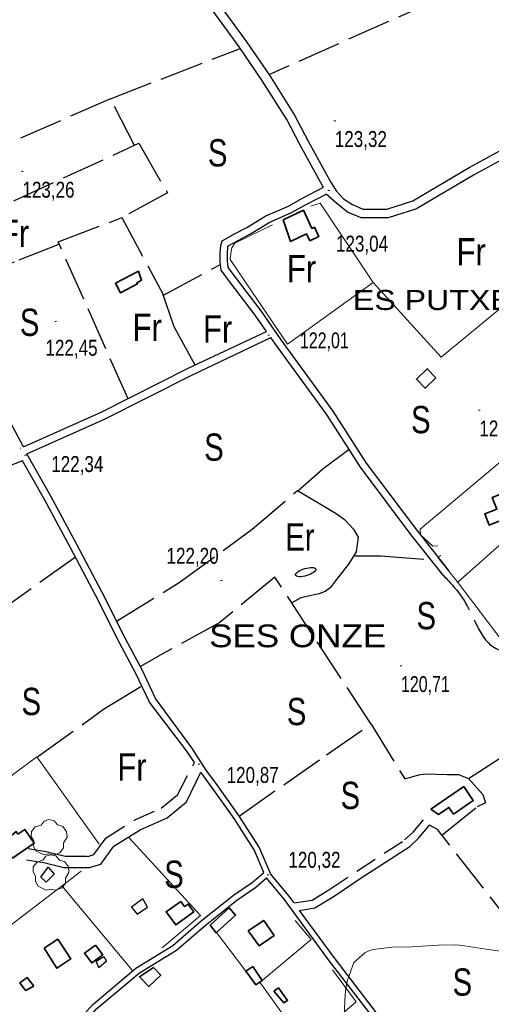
# Model space of a CAD drawing. Extents: x 483855 to 488461, y 4388206 to 4391419.
# Drawn here: x 485528 to 485787, y 4389100 to 4389642 of the extents above; entities that cross this region are included whole.
import ezdxf
from ezdxf.enums import TextEntityAlignment as Align

# ---------------------------------------------------------------- set-up
doc = ezdxf.new("R2010")
doc.units = 0
doc.header["$LTSCALE"] = 4
doc.linetypes.add('LONG_DASHED', pattern=[7.5, 6, -1.5])
doc.linetypes.add('MEDIUM_DASHED', pattern=[4.5, 3, -1.5])
for name, color, linetype, lineweight in [('21', 7, 'Continuous', 25), ('25', 7, 'LONG_DASHED', 25), ('29', 7, 'Continuous', 13), ('38', 7, 'Continuous', 25), ('47', 7, 'Continuous', 35), ('51', 7, 'Continuous', 13), ('7', 7, 'Continuous', 13), ('9', 7, 'Continuous', 13)]:
    doc.layers.add(name, color=color, linetype=linetype, lineweight=lineweight)
doc.layers.add('31', color=7, linetype='Continuous')
doc.layers.add('5', color=7, linetype='Continuous')

msp = doc.modelspace()

# ---------------------------------------------------------------- linework, layer by layer
at = {"layer": '21'}
for points in [[(485539.12, 4389169.95), (485543.24, 4389175.43), (485546.47, 4389171.69), (485542.13, 4389167.26)], [(485597.73, 4389153.47), (485595.25, 4389157.97), (485589.03, 4389153.53), (485592.04, 4389149.63)], [(485569.58, 4389123.72), (485573.7, 4389126.42), (485575.28, 4389123.8), (485571.01, 4389120.12)]]:
    msp.add_lwpolyline(points, close=True, dxfattribs=at)
msp.add_ellipse((485684.67, 4389337.74), major_axis=(5.54, 1.7), ratio=0.345466, dxfattribs=at)
at = {"layer": '25'}
for p, q in [((485577.35, 4389598.12), (485648.76, 4389625.74)), ((485648.07, 4389203.58), (485696.02, 4389237.2)), ((485759.47, 4389193.06), (485778.88, 4389208.68))]:
    msp.add_line(p, q, dxfattribs=at)
for points in [[(485727.27, 4389711.26), (485757.52, 4389652.8), (485664.48, 4389611.25)], [(485590.54, 4389572.46), (485577.35, 4389598.12), (485454.46, 4389543.91)], [(485469.83, 4389516.92), (485593.07, 4389573.62), (485608.64, 4389546.34), (485583.69, 4389532.72)], [(485587.05, 4389433.1), (485548.75, 4389519.38), (485583.69, 4389532.72), (485606.56, 4389490), (485637.87, 4389506.99)], [(485549.32, 4389518.11), (485524.47, 4389508.24), (485504.07, 4389501.83), (485505.73, 4389495.53), (485487.09, 4389485.47)], [(485605.75, 4389491.53), (485612.29, 4389472.9), (485623.78, 4389451.53)], [(485680.4, 4389382.43), (485694.03, 4389394.5), (485708.48, 4389405.32)], [(485580.73, 4389310.74), (485615.15, 4389331.96), (485655.16, 4389361.28), (485680.18, 4389382.55), (485692.19, 4389375.52), (485701.35, 4389369.9), (485706.01, 4389366.69), (485710.82, 4389361.44), (485713.52, 4389357.02), (485712.34, 4389348.84), (485708.15, 4389342.09), (485700.81, 4389332.77), (485698.12, 4389329.09), (485695.42, 4389327.14), (485692.05, 4389325.78), (485682, 4389323.51), (485677.03, 4389320.76)], [(485558.17, 4389345.99), (485469.7, 4389282.81), (485447.41, 4389266.34)], [(485711.02, 4389346.71), (485725.69, 4389346.69), (485753.45, 4389344.59)], [(485696.02, 4389237.2), (485720.52, 4389254.19), (485667.73, 4389334.97), (485637.46, 4389310.01), (485605.91, 4389292.71), (485593.82, 4389285.77)], [(485537.41, 4389236.27), (485573.6, 4389262.29), (485595.25, 4389275.67)], [(485720.52, 4389254.19), (485739.02, 4389224.06), (485746.82, 4389226.25), (485750.19, 4389226.71), (485762.27, 4389226.5), (485768.5, 4389226.44), (485774.13, 4389224.27), (485781.94, 4389215.43), (485783.38, 4389210.78), (485778.88, 4389208.68)], [(485774.13, 4389224.27), (485795.03, 4389237.81), (485820.33, 4389255.37)], [(485856.15, 4389069.35), (485757.07, 4389196.11), (485752.69, 4389198.52)]]:
    msp.add_lwpolyline(points, dxfattribs=at)
at = {"layer": '29'}
for points in [[(485541.14, 4389182.22), (485536.6, 4389184.34), (485535.19, 4389186.88), (485535.29, 4389189.86), (485533.92, 4389192.27), (485533.96, 4389195.02), (485536.12, 4389197.62), (485539.31, 4389198.62), (485540.96, 4389200.81), (485543.53, 4389201.64), (485546.39, 4389200.99), (485548.34, 4389198.72), (485551.15, 4389197.9), (485553.28, 4389195.05), (485553.52, 4389191.92), (485551.64, 4389188.77), (485551.64, 4389186.09), (485549.82, 4389183.48), (485546.2, 4389182.14), (485543.43, 4389182.77)], [(485542.14, 4389162.87), (485537.6, 4389164.99), (485536.19, 4389167.53), (485536.29, 4389170.51), (485534.92, 4389172.92), (485534.96, 4389175.67), (485537.12, 4389178.27), (485540.31, 4389179.27), (485541.96, 4389181.46), (485544.53, 4389182.29), (485547.39, 4389181.64), (485549.34, 4389179.37), (485552.15, 4389178.55), (485554.28, 4389175.7), (485554.52, 4389172.57), (485552.64, 4389169.42), (485552.64, 4389166.74), (485550.82, 4389164.13), (485547.2, 4389162.79), (485544.43, 4389163.42)]]:
    msp.add_lwpolyline(points, close=True, dxfattribs=at)
at = {"layer": '38'}
for p, q in [((485527.96, 4389405.86), (485528.18, 4389405.96)), ((485623.52, 4389233.05), (485619.42, 4389239.32))]:
    msp.add_line(p, q, dxfattribs=at)
for points in [[(485694.36, 4389549.38), (485693.85, 4389550.23), (485681.44, 4389572.86), (485674.21, 4389586.65), (485660.6, 4389608.31), (485648.12, 4389626.67), (485633.83, 4389646.3), (485621.95, 4389665.18), (485603.83, 4389694.41), (485590.74, 4389715.39), (485582.83, 4389732.4), (485564.18, 4389765.75), (485547.25, 4389793.63), (485536.8, 4389810.94), (485531.84, 4389817.54), (485518.3, 4389835.29), (485505.97, 4389853.65), (485490.01, 4389888.06), (485476.71, 4389905.74), (485471.97, 4389911.51), (485469.25, 4389915.89)], [(485529.57, 4389406.57), (485519.5, 4389425.57), (485502.41, 4389457.13), (485487.89, 4389483.98), (485472.14, 4389512.86), (485455.44, 4389542.09), (485436.59, 4389576.88), (485430.94, 4389587.68), (485417.4, 4389612.26), (485405.21, 4389635.64), (485393.16, 4389657.7), (485379.9, 4389682.02), (485365.6, 4389707.21), (485351.24, 4389733.26), (485339.04, 4389755.61), (485319.34, 4389790.15), (485302.73, 4389821.29), (485293.35, 4389838.67), (485289.85, 4389843.9)], [(485602.07, 4389706.42), (485607.96, 4389696.98), (485626.08, 4389667.76), (485637.86, 4389649.03), (485652.1, 4389629.47), (485664.67, 4389610.97), (485678.43, 4389589.08), (485685.73, 4389575.16), (485698.03, 4389552.72), (485701.44, 4389547.41), (485705.34, 4389542.97), (485710.36, 4389539.88), (485716.12, 4389537.42), (485723.6, 4389537.36), (485729.19, 4389537.37), (485743.55, 4389542.02), (485774.52, 4389560.29), (485803.37, 4389576.09), (485822.28, 4389585.46), (485831.75, 4389591.25), (485847.53, 4389600.2), (485852.61, 4389602.93), (485857.22, 4389603.13)], [(485797.02, 4389567.02), (485776.81, 4389555.99), (485745.56, 4389537.56), (485729.96, 4389532.51), (485723.59, 4389532.5), (485715.11, 4389532.56), (485707.6, 4389535.77), (485701.75, 4389540.41), (485695.89, 4389545.66)], [(485663.15, 4389470.08), (485656.91, 4389479.13), (485642.85, 4389497.56), (485638.27, 4389503.78), (485637.66, 4389508.58), (485637.65, 4389513.15), (485637.95, 4389517.43), (485638.69, 4389519.98), (485645.59, 4389523.74), (485652.33, 4389527.28), (485662.75, 4389533.6), (485675.12, 4389539.09), (485682.61, 4389543.31), (485694.36, 4389549.38)], [(485763.28, 4389338.57), (485745.66, 4389360.93), (485718.1, 4389397.71), (485699.77, 4389426.32), (485671.24, 4389465.41), (485660.15, 4389481.48), (485646.05, 4389499.96), (485642.11, 4389505.32), (485641.66, 4389508.84), (485641.65, 4389513.01), (485641.91, 4389516.72), (485642.07, 4389517.26), (485647.48, 4389520.21), (485654.3, 4389523.79), (485664.61, 4389530.04), (485676.92, 4389535.51), (485684.51, 4389539.79), (485695.89, 4389545.66)], [(485529.57, 4389406.57), (485572.24, 4389425.62), (485620.16, 4389449.83), (485663.15, 4389470.08)], [(485531.54, 4389402.86), (485574.04, 4389421.83), (485622.01, 4389446.06), (485665.45, 4389466.74)], [(485760.14, 4389336.09), (485742.48, 4389358.49), (485714.81, 4389395.43), (485696.46, 4389424.06), (485667.97, 4389463.09), (485665.45, 4389466.74)], [(485622.01, 4389241.01), (485602.19, 4389268.21), (485594.94, 4389283.68), (485584.16, 4389303.72), (485574.54, 4389323.34), (485559.01, 4389352.94), (485544.61, 4389379.59), (485531.54, 4389402.86)], [(485529.14, 4389398.98), (485520.63, 4389395.56), (485487.6, 4389378.49), (485476.81, 4389372.02)], [(485619.42, 4389239.32), (485598.76, 4389266.14), (485591.38, 4389281.89), (485580.62, 4389301.9), (485570.99, 4389321.54), (485555.49, 4389351.07), (485541.12, 4389377.66), (485529.14, 4389398.98)], [(485678.26, 4389155.77), (485675.33, 4389159.78), (485665.41, 4389171.57), (485659.01, 4389186.46), (485647.86, 4389203.89), (485636.3, 4389220.15), (485629.94, 4389228.87), (485622.01, 4389241.01)], [(485531.32, 4389179.59), (485540.85, 4389178.1), (485551.74, 4389175.34), (485565.8, 4389175.22), (485572.05, 4389177.08), (485579.3, 4389186.99), (485593.63, 4389195.96), (485608.47, 4389202.57), (485619.22, 4389211.35), (485626.95, 4389227.71)], [(485661.6, 4389172.59), (485656.27, 4389185), (485645.29, 4389202.16), (485633.79, 4389218.34), (485626.95, 4389227.71)], [(485681.24, 4389151.71), (485689.7, 4389153.02), (485700.29, 4389159.54), (485715.13, 4389169.54), (485741.78, 4389186.9), (485746.86, 4389191.68), (485752.69, 4389198.52)], [(485362.61, 4388932.94), (485391.93, 4388952.69), (485418.37, 4388976.82), (485443.39, 4388995.84), (485465.57, 4389012.08), (485487.89, 4389033.04), (485511.56, 4389051.23), (485541.07, 4389078.29), (485558.98, 4389090.17), (485567.67, 4389100.01), (485591.41, 4389120), (485611.65, 4389132.41), (485627.3, 4389145.94), (485644.91, 4389160), (485655.25, 4389166.99), (485661.6, 4389172.59)], [(485439.9, 4388989.05), (485445.36, 4388993.2), (485467.68, 4389009.54), (485490.02, 4389030.53), (485513.68, 4389048.71), (485543.1, 4389075.69), (485561.16, 4389087.67), (485569.98, 4389097.65), (485593.34, 4389117.32), (485613.6, 4389129.75), (485629.4, 4389143.41), (485646.86, 4389157.35), (485657.27, 4389164.38), (485663.1, 4389169.52)], [(485755.73, 4389045.76), (485746.79, 4389061.45), (485723.56, 4389090.36), (485697.78, 4389123.85), (485672.89, 4389157.87), (485663.1, 4389169.52)], [(485785.07, 4389011.96), (485778.61, 4389017.35), (485765.11, 4389035.56), (485749.36, 4389063.2), (485725.99, 4389092.27), (485700.26, 4389125.71), (485681.24, 4389151.71)]]:
    msp.add_lwpolyline(points, dxfattribs=at)
at = {"layer": '38', "linetype": 'MEDIUM_DASHED'}
for points in [[(485532.27, 4389185.71), (485542.1, 4389184.17), (485552.53, 4389181.53), (485564.92, 4389181.42), (485568.28, 4389182.42), (485575, 4389191.61), (485590.71, 4389201.44), (485605.19, 4389207.89), (485614.22, 4389215.26), (485623.52, 4389233.05)], [(485678.26, 4389155.77), (485688.12, 4389157.3), (485697.87, 4389163.3), (485712.66, 4389173.27), (485739, 4389190.43), (485743.61, 4389194.77), (485749.28, 4389201.42)]]:
    msp.add_lwpolyline(points, dxfattribs=at)
at = {"layer": '38', "linetype": 'LONG_DASHED'}
msp.add_spline([(485760.14, 4389336.09), (485772.47, 4389320.74), (485792.54, 4389294.74), (485801.54, 4389292.95), (485807.03, 4389287.19), (485812.96, 4389285.7), (485823.09, 4389280.99), (485836.96, 4389290.16)], degree=3, dxfattribs=at)
at = {"layer": '47'}
for points in [[(485672.2, 4389531.51), (485683.37, 4389536.78), (485688.07, 4389526.8), (485689.42, 4389527.44), (485691.84, 4389522.32), (485686.88, 4389519.99), (485685.12, 4389523.72), (485676.37, 4389519.6)], [(485592.81, 4389503.33), (485580.14, 4389496.63), (485582.94, 4389491.32), (485592.25, 4389496.24), (485591.9, 4389496.89), (485594.46, 4389498.27)], [(485756.21, 4389444.56), (485750.27, 4389438.88), (485745.49, 4389443.87), (485751.43, 4389449.55)], [(485797.22, 4389368.26), (485785.45, 4389363.59), (485783, 4389369.76), (485789.65, 4389372.41), (485787.12, 4389378.73), (485793.98, 4389381.48), (485795.52, 4389377.63), (485793.59, 4389376.88)], [(485753.45, 4389207.43), (485771.43, 4389219.77), (485776.72, 4389212.04), (485765.87, 4389204.62), (485763.31, 4389208.36), (485757.56, 4389204.44)], [(485517.94, 4389188.52), (485523.5, 4389180.43), (485535.51, 4389188.68), (485530.31, 4389196.24), (485526.56, 4389193.66), (485525.53, 4389195.14)], [(485616.03, 4389156.65), (485618.14, 4389153.8), (485620, 4389155.19), (485623.12, 4389150.99), (485613.3, 4389143.7), (485607.92, 4389150.93)], [(485632.18, 4389143.55), (485642.52, 4389153.02), (485646.11, 4389149.09), (485635.4, 4389139.31)], [(485653.12, 4389140.43), (485661.58, 4389146.22), (485667.27, 4389137.9), (485659, 4389132.25)], [(485541.06, 4389130.95), (485548.4, 4389135.91), (485555.68, 4389125.13), (485547.91, 4389119.88)], [(485569.11, 4389132.64), (485563.12, 4389128.13), (485567.15, 4389122.77), (485573.18, 4389127.3)], [(485601.01, 4389120.24), (485605, 4389116.12), (485598.49, 4389109.82), (485593.34, 4389115.12)], [(485651.8, 4389118.23), (485655.55, 4389120.78), (485660.75, 4389113.12), (485657.25, 4389110.76)], [(485535.24, 4389109.93), (485531.56, 4389114.8), (485527.62, 4389111.83), (485530.74, 4389107.67)], [(485667.2, 4389107.3), (485669.67, 4389109.1), (485674.67, 4389102.22), (485672.69, 4389100.78)]]:
    msp.add_lwpolyline(points, close=True, dxfattribs=at)
at = {"layer": '51'}
for p, q in [((485497.86, 4389124.8), (485561.35, 4389173.21)), ((485550.76, 4389165.14), (485589.39, 4389118.87)), ((485651.8, 4389118.23), (485635.66, 4389139.55))]:
    msp.add_line(p, q, dxfattribs=at)
for points in [[(485666.43, 4389528.8), (485645.67, 4389518.72), (485644.02, 4389516.01), (485643.65, 4389514.21), (485643.14, 4389509.64), (485674.57, 4389463.1), (485721.77, 4389497.09), (485692.52, 4389540.7), (485687.5, 4389539.04)], [(485721.77, 4389497.09), (485758.97, 4389455.96), (485831.93, 4389516.17)], [(485840.69, 4389439.6), (485747.5, 4389361.28), (485747.73, 4389358.28), (485754.49, 4389351.99), (485757.26, 4389352.14)], [(485768.19, 4389332.17), (485829.9, 4389387.07), (485892.18, 4389438.64)], [(485758.85, 4389346.82), (485757.27, 4389345.77), (485767.87, 4389332.58), (485793.58, 4389298.49), (485855.69, 4389347.8), (485879.59, 4389317.24), (485884.24, 4389318.67)], [(485345.26, 4389093.94), (485536.99, 4389236.19), (485571.11, 4389188.11)], [(485605.72, 4389131.13), (485626.85, 4389148.94), (485587.55, 4389191.71)], [(485660.75, 4389113.12), (485687.63, 4389135.69), (485678.91, 4389146.1)], [(485699.36, 4389118.98), (485712.37, 4389101.45), (485684.35, 4389077.32), (485659.49, 4389112.27)]]:
    msp.add_lwpolyline(points, dxfattribs=at)
at = {"layer": '7'}
for p, q in [((485700.12, 4389585.94), (485701.12, 4389585.94)), ((485528.53, 4389558.06), (485529.53, 4389558.06)), ((485696.73, 4389547.61), (485697.73, 4389547.61)), ((485546.82, 4389475.5), (485547.82, 4389475.5)), ((485663.78, 4389468.11), (485664.78, 4389468.11)), ((485779.52, 4389426.74), (485780.52, 4389426.74)), ((485530.22, 4389402.11), (485531.22, 4389402.11)), ((485637.82, 4389333.12), (485638.82, 4389333.12)), ((485736.47, 4389286.17), (485737.47, 4389286.17)), ((485625.54, 4389232.13), (485626.54, 4389232.13)), ((485663.52, 4389171.28), (485664.52, 4389171.28))]:
    msp.add_line(p, q, dxfattribs=at)
at = {"layer": '9'}
msp.add_lwpolyline([(485795.32, 4389128.74), (485783.74, 4389130.44), (485771.93, 4389132.25), (485768.99, 4389132.53), (485766.2, 4389132.72), (485757.33, 4389132.57), (485748.64, 4389131.93), (485745.96, 4389131.81), (485743.16, 4389131.71), (485732.05, 4389131.54), (485721.62, 4389130.23), (485719.24, 4389129.41), (485717.09, 4389128.39), (485711.16, 4389123.06), (485707.55, 4389113.38), (485706.87, 4389109.63), (485706.32, 4389105.4), (485705.47, 4389086.25)], dxfattribs=at)

# ---------------------------------------------------------------- texts
at = {"layer": '31'}
for s, width, p in [('S', 0.8, (485636.28, 4389560.85)), ('Fr', 0.85, (485524.68, 4389516.56)), ('Fr', 0.85, (485775.55, 4389506.41)), ('Fr', 0.85, (485682.39, 4389497.18)), ('S', 0.8, (485532.98, 4389467.65)), ('Fr', 0.85, (485597.54, 4389464.88)), ('Fr', 0.85, (485636.28, 4389463.96)), ('S', 0.8, (485747.89, 4389414.13)), ('S', 0.8, (485634.24, 4389398.97)), ('Er', 0.8, (485681.48, 4389349.54)), ('S', 0.8, (485750.89, 4389306.29)), ('S', 0.8, (485533.91, 4389259.11)), ('S', 0.8, (485679.64, 4389253.57)), ('Fr', 0.85, (485589.24, 4389223.12)), ('S', 0.8, (485709.15, 4389207.44)), ('S', 0.8, (485612.3, 4389164.07)), ('S', 0.8, (485770.71, 4389104.78))]:
    msp.add_text(s, height=15, dxfattribs=dict(at, width=width)).set_placement(p, align=Align.CENTER)
at = {"layer": '5'}
for s, height, width, p in [('ES PUTXET', 11, 1.2, (485808.63, 4389481.9)), ('SES ONZE', 12.5, 1.15, (485728.82, 4389296.43))]:
    msp.add_text(s, height=height, dxfattribs=dict(at, width=width)).set_placement(p, align=Align.RIGHT)
at = {"layer": '7'}
for s, width, p in [('123,32', 0.8, (485700.62, 4389571.57)), ('123,26', 0.8, (485529.03, 4389543.69)), ('123,04', 0.8, (485701.27, 4389514.02)), ('122,45', 0.8, (485541.69, 4389456.75)), ('122,01', 0.75, (485681.47, 4389460.82)), ('121,67', 0.8, (485780.02, 4389412.37)), ('122,34', 0.8, (485544.87, 4389392.8)), ('122,20', 0.8, (485608.19, 4389342.32)), ('120,71', 0.75, (485736.97, 4389271.8)), ('120,87', 0.8, (485641.2, 4389221.81)), ('120,32', 0.8, (485675.14, 4389175.12))]:
    msp.add_text(s, height=8.75, dxfattribs=dict(at, width=width)).set_placement(p)

doc.saveas('drawing.dxf')
